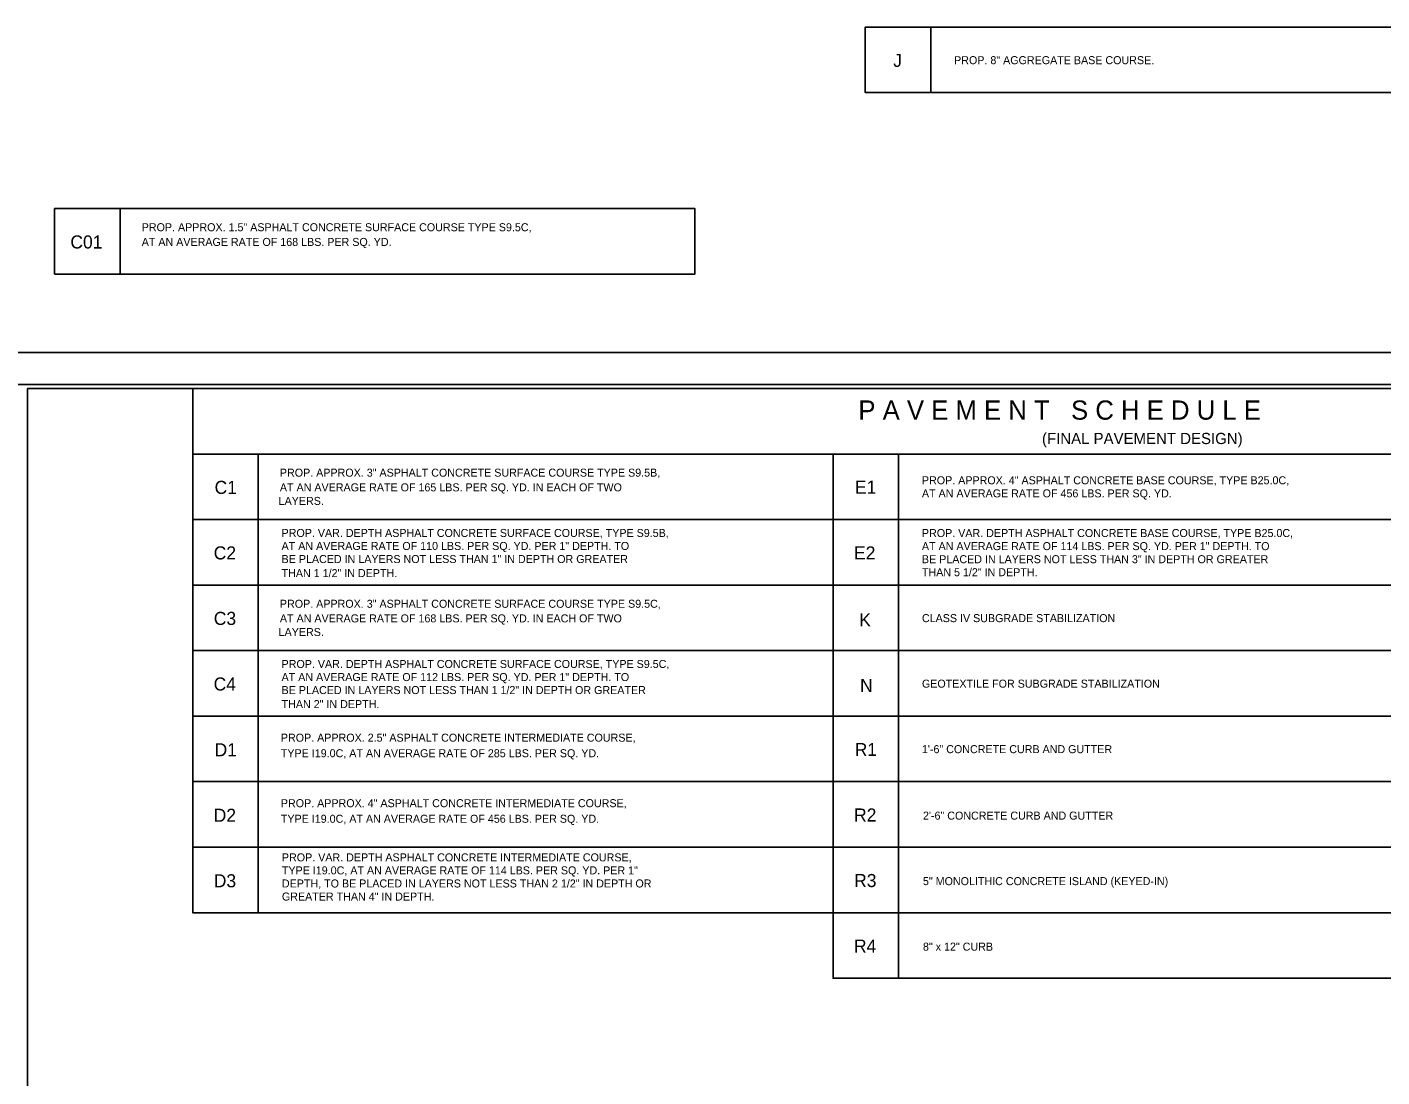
# Model space of a CAD drawing. Extents: x 2320980 to 2456309, y 595047 to 606177.
# Drawn here: x 2455742 to 2455910.9, y 597527.3 to 597658.1 of the extents above; entities that cross this region are included whole.
import ezdxf

# ---------------------------------------------------------------- set-up
doc = ezdxf.new("R2010")
doc.units = 0
for name, color, linetype in [('Prop Pavement Schedule Description CELL', 7, 'Continuous'), ('Sheet Plan CELL', 7, 'Continuous'), ('Sheet Plot Border Inside CELL', 7, 'Continuous'), ('Sheet Plot Border Outside CELL', 7, 'Continuous')]:
    doc.layers.add(name, color=color, linetype=linetype)

msp = doc.modelspace()

# ---------------------------------------------------------------- linework, layer by layer
at = {"layer": 'Prop Pavement Schedule Description CELL'}
for points in [[(2455854.66, 597649.94), (2455846.49, 597649.94), (2455846.49, 597658.1), (2455926.29, 597658.1), (2455926.29, 597649.94), (2455854.66, 597649.94), (2455854.66, 597658.1)], [(2455753.64, 597627.33), (2455745.47, 597627.33), (2455745.47, 597635.49), (2455825.28, 597635.49), (2455825.28, 597627.33), (2455753.64, 597627.33), (2455753.64, 597635.49)], [(2455770.85, 597596.76), (2455762.69, 597596.76), (2455762.69, 597604.92), (2455842.49, 597604.92), (2455842.49, 597596.76), (2455770.85, 597596.76), (2455770.85, 597604.92)], [(2455850.65, 597596.76), (2455842.49, 597596.76), (2455842.49, 597604.92), (2455922.29, 597604.92), (2455922.29, 597596.76), (2455850.65, 597596.76), (2455850.65, 597604.92)], [(2455770.85, 597588.6), (2455762.69, 597588.6), (2455762.69, 597596.76), (2455842.49, 597596.76), (2455842.49, 597588.6), (2455770.85, 597588.6), (2455770.85, 597596.76)], [(2455850.65, 597588.6), (2455842.49, 597588.6), (2455842.49, 597596.76), (2455922.29, 597596.76), (2455922.29, 597588.6), (2455850.65, 597588.6), (2455850.65, 597596.76)], [(2455770.85, 597580.43), (2455762.69, 597580.43), (2455762.69, 597588.6), (2455842.49, 597588.6), (2455842.49, 597580.43), (2455770.85, 597580.43), (2455770.85, 597588.6)], [(2455850.65, 597580.43), (2455842.49, 597580.43), (2455842.49, 597588.6), (2455922.29, 597588.6), (2455922.29, 597580.43), (2455850.65, 597580.43), (2455850.65, 597588.6)], [(2455770.85, 597572.27), (2455762.69, 597572.27), (2455762.69, 597580.43), (2455842.49, 597580.43), (2455842.49, 597572.27), (2455770.85, 597572.27), (2455770.85, 597580.43)], [(2455850.65, 597572.27), (2455842.49, 597572.27), (2455842.49, 597580.43), (2455922.29, 597580.43), (2455922.29, 597572.27), (2455850.65, 597572.27), (2455850.65, 597580.43)], [(2455770.85, 597564.11), (2455762.69, 597564.11), (2455762.69, 597572.27), (2455842.49, 597572.27), (2455842.49, 597564.11), (2455770.85, 597564.11), (2455770.85, 597572.27)], [(2455850.65, 597564.11), (2455842.49, 597564.11), (2455842.49, 597572.27), (2455922.29, 597572.27), (2455922.29, 597564.11), (2455850.65, 597564.11), (2455850.65, 597572.27)], [(2455770.85, 597555.95), (2455762.69, 597555.95), (2455762.69, 597564.11), (2455842.49, 597564.11), (2455842.49, 597555.95), (2455770.85, 597555.95), (2455770.85, 597564.11)], [(2455850.65, 597555.95), (2455842.49, 597555.95), (2455842.49, 597564.11), (2455922.29, 597564.11), (2455922.29, 597555.95), (2455850.65, 597555.95), (2455850.65, 597564.11)], [(2455770.85, 597547.79), (2455762.69, 597547.79), (2455762.69, 597555.95), (2455842.49, 597555.95), (2455842.49, 597547.79), (2455770.85, 597547.79), (2455770.85, 597555.95)], [(2455850.65, 597547.79), (2455842.49, 597547.79), (2455842.49, 597555.95), (2455922.29, 597555.95), (2455922.29, 597547.79), (2455850.65, 597547.79), (2455850.65, 597555.95)], [(2455850.65, 597539.63), (2455842.49, 597539.63), (2455842.49, 597547.79), (2455922.29, 597547.79), (2455922.29, 597539.63), (2455850.65, 597539.63), (2455850.65, 597547.79)]]:
    msp.add_lwpolyline(points, dxfattribs=at)
msp.add_lwpolyline([(2455762.69, 597613.08), (2456002.1, 597613.08), (2456002.1, 597604.92), (2455762.69, 597604.92)], close=True, dxfattribs=at)
at = {"layer": 'Sheet Plan CELL'}
msp.add_line((2455742.1, 597613.08), (2455742.1, 597613.08), dxfattribs=at)
for points in [[(2456042.11, 597613.08), (2455742.1, 597613.08), (2455742.1, 597403.08), (2456042.11, 597403.08)], [(2455742.1, 597403.08), (2455742.1, 597613.07), (2456002.1, 597613.08), (2456002.1, 597583.07), (2456042.11, 597583.06), (2456042.11, 597403.08)]]:
    msp.add_lwpolyline(points, close=True, dxfattribs=at)
at = {"layer": 'Sheet Plot Border Inside CELL'}
msp.add_lwpolyline([(2455711.41, 597402.57), (2456044.6, 597402.58), (2456044.61, 597613.57), (2455711.41, 597613.57)], close=True, dxfattribs=at)
at = {"layer": 'Sheet Plot Border Outside CELL'}
msp.add_lwpolyline([(2455708.81, 597398.57), (2456045.51, 597398.57), (2456045.51, 597617.57), (2455708.81, 597617.57)], close=True, dxfattribs=at)

# ---------------------------------------------------------------- texts
at = {"layer": 'Prop Pavement Schedule Description CELL'}
for s, height, p in [('J', 1.6, (2455849.99, 597653.14)), ('PROP. 8" AGGREGATE BASE COURSE.', 0.9975, (2455857.57, 597653.48)), ('PROP. APPROX. 1.5" ASPHALT CONCRETE SURFACE COURSE TYPE S9.5C,', 0.9975, (2455756.33, 597632.67)), ('C01', 1.629, (2455747.44, 597630.52)), ('AT AN AVERAGE RATE OF 168 LBS. PER SQ. YD. ', 0.9975, (2455756.33, 597630.84)), ('P A V E M E N T   S C H E D U L E', 2.394, (2455845.64, 597609.2)), ('(FINAL PAVEMENT DESIGN)', 1.3965, (2455868.52, 597606.16)), ('PROP. APPROX. 3" ASPHALT CONCRETE SURFACE COURSE TYPE S9.5B,', 0.9975, (2455773.55, 597602.1)), ('C1', 1.629, (2455765.41, 597599.95)), ('AT AN AVERAGE RATE OF 165 LBS. PER SQ. YD. IN EACH OF TWO', 0.9975, (2455773.55, 597600.27)), ('E1', 1.629, (2455845.21, 597599.98)), ('PROP. APPROX. 4" ASPHALT CONCRETE BASE COURSE, TYPE B25.0C,', 0.9975, (2455853.56, 597601.15)), ('LAYERS.', 0.998, (2455773.39, 597598.58)), ('AT AN AVERAGE RATE OF 456 LBS. PER SQ. YD.', 0.9975, (2455853.56, 597599.52)), ('PROP. VAR. DEPTH ASPHALT CONCRETE SURFACE COURSE, TYPE S9.5B,', 0.9975, (2455773.76, 597594.59)), ('AT AN AVERAGE RATE OF 110 LBS. PER SQ. YD. PER 1" DEPTH. TO', 0.9975, (2455773.76, 597592.97)), ('AT AN AVERAGE RATE OF 114 LBS. PER SQ. YD. PER 1" DEPTH. TO', 0.9975, (2455853.56, 597592.95)), ('PROP. VAR. DEPTH ASPHALT CONCRETE BASE COURSE, TYPE B25.0C,', 0.9975, (2455853.56, 597594.58)), ('C2', 1.629, (2455765.3, 597591.79)), ('BE PLACED IN LAYERS NOT LESS THAN 1" IN DEPTH OR GREATER ', 0.9975, (2455773.76, 597591.34)), ('E2', 1.629, (2455845.1, 597591.79)), ('BE PLACED IN LAYERS NOT LESS THAN 3" IN DEPTH OR GREATER', 0.9975, (2455853.56, 597591.32)), ('THAN 1 1/2" IN DEPTH.', 0.9975, (2455773.76, 597589.59)), ('THAN 5 1/2" IN DEPTH.', 0.9975, (2455853.56, 597589.7)), ('PROP. APPROX. 3" ASPHALT CONCRETE SURFACE COURSE TYPE S9.5C,', 0.9975, (2455773.55, 597585.77)), ('C3', 1.629, (2455765.31, 597583.63)), ('AT AN AVERAGE RATE OF 168 LBS. PER SQ. YD. IN EACH OF TWO', 0.9975, (2455773.55, 597583.95)), ('K', 1.63, (2455845.75, 597583.44)), ('CLASS IV SUBGRADE STABILIZATION', 0.9975, (2455853.56, 597583.98)), ('LAYERS.', 0.998, (2455773.39, 597582.25)), ('PROP. VAR. DEPTH ASPHALT CONCRETE SURFACE COURSE, TYPE S9.5C,', 0.9975, (2455773.76, 597578.27)), ('C4', 1.629, (2455765.29, 597575.46)), ('AT AN AVERAGE RATE OF 112 LBS. PER SQ. YD. PER 1" DEPTH. TO', 0.9975, (2455773.76, 597576.64)), ('BE PLACED IN LAYERS NOT LESS THAN 1 1/2" IN DEPTH OR GREATER ', 0.9975, (2455773.76, 597575.02)), ('N', 1.63, (2455845.85, 597575.28)), ('GEOTEXTILE FOR SUBGRADE STABILIZATION', 0.9975, (2455853.56, 597575.82)), ('THAN 2" IN DEPTH.', 0.9975, (2455773.76, 597573.27)), ('D1', 1.629, (2455765.41, 597567.27)), ('PROP. APPROX. 2.5" ASPHALT CONCRETE INTERMEDIATE COURSE,', 0.9975, (2455773.67, 597569.09)), ('R1', 1.596, (2455845.21, 597567.32)), ('1\'-6" CONCRETE CURB AND GUTTER', 0.9975, (2455853.56, 597567.66)), ('TYPE I19.0C, AT AN AVERAGE RATE OF 285 LBS. PER SQ. YD.', 0.9975, (2455773.67, 597567.15)), ('PROP. APPROX. 4" ASPHALT CONCRETE INTERMEDIATE COURSE,', 0.9975, (2455773.67, 597560.93)), ('D2', 1.629, (2455765.3, 597559.11)), ('R2', 1.629, (2455845.1, 597559.14)), ('2\'-6" CONCRETE CURB AND GUTTER', 0.9975, (2455853.69, 597559.38)), ('TYPE I19.0C, AT AN AVERAGE RATE OF 456 LBS. PER SQ. YD.', 0.9975, (2455773.67, 597558.99)), ('PROP. VAR. DEPTH ASPHALT CONCRETE INTERMEDIATE COURSE,', 0.9975, (2455773.8, 597554.18)), ('TYPE I19.0C, AT AN AVERAGE RATE OF 114 LBS. PER SQ. YD. PER 1" ', 0.9975, (2455773.8, 597552.56)), ('D3', 1.629, (2455765.31, 597550.95)), ('DEPTH, TO BE PLACED IN LAYERS NOT LESS THAN 2 1/2" IN DEPTH OR', 0.9975, (2455773.8, 597550.93)), ('R3', 1.629, (2455845.11, 597550.98)), ('5" MONOLITHIC CONCRETE ISLAND (KEYED-IN)', 0.9975, (2455853.69, 597551.22)), ('GREATER THAN 4" IN DEPTH.', 0.9975, (2455773.8, 597549.3)), ('R4', 1.629, (2455845.09, 597542.82)), ('8" x 12" CURB', 0.9975, (2455853.69, 597543.06))]:
    msp.add_text(s, height=height, dxfattribs=at).set_placement(p)

doc.saveas('drawing.dxf')
